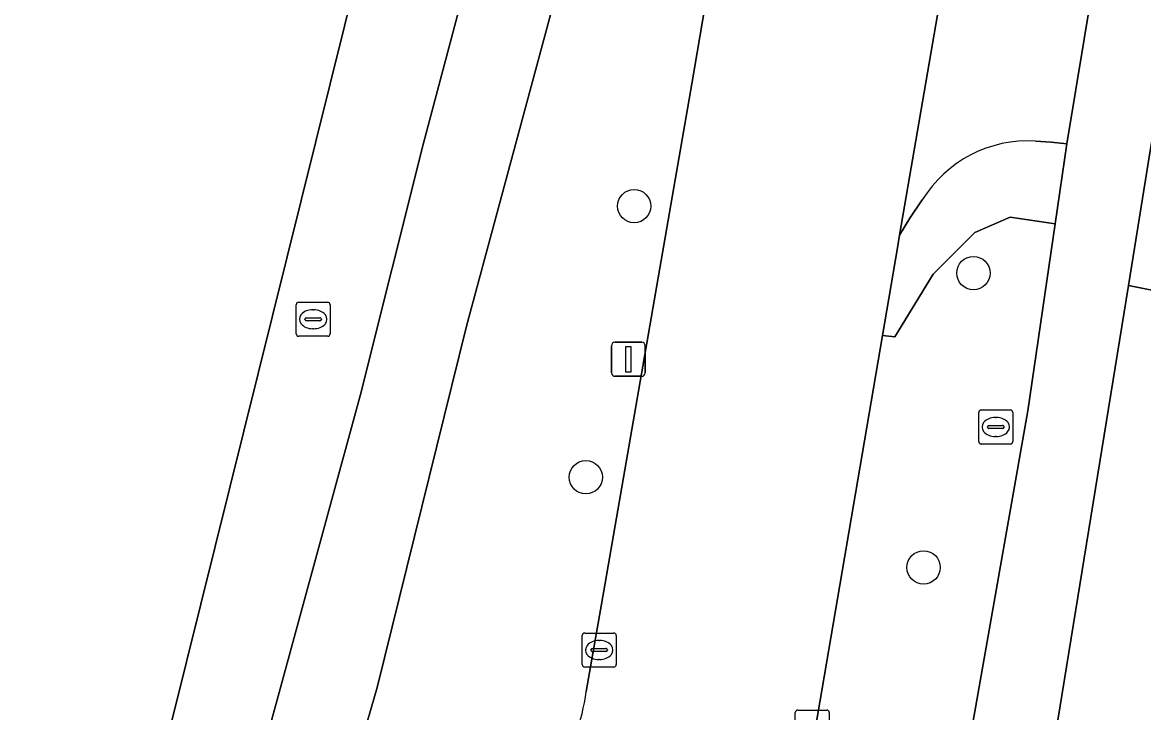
# Model space of a CAD drawing. Extents: x 156141 to 158132, y 385651 to 388333.
# Drawn here: x 156327.12 to 156360.06, y 386552.49 to 386572.77 of the extents above; entities that cross this region are included whole.
import ezdxf

# ---------------------------------------------------------------- set-up
doc = ezdxf.new("R2010")
doc.units = 0
for name, color, linetype in [('IMGEO_Berm_groen', 7, 'Continuous'), ('IMGEO_Berm_open', 7, 'Continuous'), ('IMGEO_Boom', 7, 'Continuous'), ('IMGEO_Bouwland', 7, 'Continuous'), ('IMGEO_Fietspad_gesloten', 7, 'Continuous'), ('IMGEO_Groenvoorziening', 7, 'Continuous'), ('IMGEO_Kolk', 7, 'Continuous'), ('IMGEO_Lichtmast', 7, 'Continuous'), ('IMGEO_Rijbaan_lokaal_gesloten', 7, 'Continuous'), ('IMGEO_Rijbaan_lokaal_open', 7, 'Continuous'), ('IMGEO_Rioolput', 7, 'Continuous')]:
    doc.layers.add(name, color=color, linetype=linetype)

msp = doc.modelspace()

# ---------------------------------------------------------------- linework, layer by layer
at = {"layer": 'IMGEO_Berm_groen'}
for points in [[(156350.987, 386628.45), (156359.899, 386681.019), (156358.914, 386681.214), (156356.118, 386665.332), (156348.768, 386626.891), (156344.27, 386606.243), (156337.845, 386577.757), (156327.718, 386536.986), (156329.08, 386536.913), (156329.901, 386538.856), (156331.742, 386543.951), (156334.06, 386550.854), (156337.052, 386561.839), (156338.908, 386569.228), (156341.252, 386578.081), (156343.943, 386590.004), (156348.163, 386611.714)], [(156343.685, 386553.103), (156344.204, 386556.07), (156346.788, 386570.974), (156348.646, 386581.912), (156350.84, 386594.689), (156355.222, 386620.708), (156358.486, 386640.111), (156360.809, 386654.165), (156363.553, 386670.315), (156364.774, 386677.704), (156365.172, 386680.123)], [(156349.091, 386602.946), (156345.785, 386586.473), (156343.345, 386575.628), (156340.168, 386563.844), (156337.544, 386553.22), (156335.398, 386545.822), (156335.409, 386545.496), (156335.59, 386545.293), (156335.942, 386545.234), (156336.298, 386545.32), (156340.887, 386548.524)], [(156356.663, 386561.356), (156357.464, 386566.853), (156356.139, 386567.05), (156355.103, 386566.601), (156353.878, 386565.376), (156352.756, 386563.529), (156352.39, 386563.567), (156350.22, 386550.841)], [(156351.166, 386547.177), (156351.908, 386546.133), (156352.234, 386545.713), (156353.12, 386544.854), (156353.548, 386544.638), (156353.91, 386544.661), (156354.117, 386544.788), (156354.24, 386545.154), (156354.742, 386549.567), (156354.926, 386551.515), (156356.663, 386561.356)]]:
    msp.add_lwpolyline(points, dxfattribs=at)
msp.add_arc((156337.044, 386554.026), 6.705, 340.8052, 352.0918, dxfattribs=at)
at = {"layer": 'IMGEO_Berm_open'}
for points in [[(156356.139, 386567.05), (156357.464, 386566.853), (156357.806, 386569.203), (156357.346, 386569.254), (156356.887, 386569.287)], [(156353.562, 386567.56), (156353.196, 386567.017), (156352.893, 386566.519), (156352.829, 386566.144), (156352.39, 386563.567), (156352.756, 386563.529), (156353.878, 386565.376), (156355.103, 386566.601), (156356.139, 386567.05)]]:
    msp.add_lwpolyline(points, dxfattribs=at)
msp.add_arc((156356.675, 386565.631), 3.662, 86.6757, 148.2189, dxfattribs=at)
at = {"layer": 'IMGEO_Boom'}
for centre in [(156345.096, 386567.375), (156355.064, 386565.407), (156343.674, 386559.405), (156353.601, 386556.754)]:
    msp.add_circle(centre, 0.489, dxfattribs=at)
at = {"layer": 'IMGEO_Bouwland'}
msp.add_lwpolyline([(156298.424, 386578.759), (156299.096, 386571.593), (156300.523, 386561.055), (156301.816, 386553.654), (156301.952, 386551.718), (156300.78, 386542.538), (156302.98, 386534.895), (156309.604, 386537.043), (156314.236, 386537.081), (156327.718, 386536.986), (156337.845, 386577.757)], dxfattribs=at)
at = {"layer": 'IMGEO_Fietspad_gesloten'}
for points in [[(156377.323, 386685.122), (156376.063, 386677.545), (156374.013, 386665.695), (156359.068, 386576.796), (156358.828, 386575.366), (156357.806, 386569.203), (156357.464, 386566.853), (156356.663, 386561.356), (156354.926, 386551.515), (156354.742, 386549.567), (156354.24, 386545.154), (156354.117, 386544.788), (156353.91, 386544.661), (156353.548, 386544.638), (156353.12, 386544.854), (156352.234, 386545.713), (156351.908, 386546.133), (156351.166, 386547.177)], [(156348.163, 386611.714), (156343.943, 386590.004), (156341.252, 386578.081), (156338.908, 386569.228), (156337.052, 386561.839), (156334.06, 386550.854), (156331.742, 386543.951), (156329.901, 386538.856), (156329.08, 386536.913), (156328.367, 386535.225), (156326.447, 386529.996), (156325.935, 386528.385), (156324.936, 386524.744), (156324.596, 386523.924)], [(156340.168, 386563.844), (156343.345, 386575.628), (156345.785, 386586.473), (156349.091, 386602.946)], [(156354.073, 386509.747), (156356.287, 386537.702), (156357.345, 386551.055), (156359.618, 386565.043), (156360.26, 386568.995), (156361.284, 386575.046)], [(156340.887, 386548.524), (156336.298, 386545.32), (156335.942, 386545.234), (156335.59, 386545.293), (156335.409, 386545.496), (156335.398, 386545.822), (156337.544, 386553.22), (156340.168, 386563.844)]]:
    msp.add_lwpolyline(points, dxfattribs=at)
at = {"layer": 'IMGEO_Groenvoorziening'}
msp.add_lwpolyline([(156371.972, 386566.791), (156368.498, 386567.445), (156366.532, 386567.815), (156360.26, 386568.995), (156359.618, 386565.043), (156362.674, 386564.432), (156371.246, 386562.717)], close=True, dxfattribs=at)
msp.add_lwpolyline([(156360.32, 386551.214), (156362.674, 386564.432), (156359.618, 386565.043), (156357.345, 386551.055), (156356.287, 386537.702), (156354.073, 386509.747), (156354.915, 386509.471), (156355.104, 386509.409), (156361.34, 386507.274), (156366.417, 386509.941), (156365.248, 386539.688)], dxfattribs=at)
at = {"layer": 'IMGEO_Kolk'}
for p, q in [((156343.567, 386553.9), (156343.567, 386554.752)), ((156343.642, 386554.826), (156344.494, 386554.826)), ((156344.055, 386554.606), (156344.08, 386554.606)), ((156344.568, 386554.752), (156344.568, 386553.9)), ((156343.826, 386554.32), (156343.826, 386554.332)), ((156344.264, 386554.283), (156343.866, 386554.283)), ((156343.869, 386554.369), (156344.267, 386554.369)), ((156344.31, 386554.332), (156344.31, 386554.32)), ((156344.078, 386554.046), (156344.053, 386554.046)), ((156344.494, 386553.826), (156343.642, 386553.826)), ((156349.828, 386551.635), (156349.828, 386552.487)), ((156349.903, 386552.561), (156350.755, 386552.561)), ((156350.829, 386552.487), (156350.829, 386551.635))]:
    msp.add_line(p, q, dxfattribs=at)
for points in [[(156343.567, 386553.9), (156343.567, 386554.752)], [(156343.642, 386554.826), (156344.494, 386554.826)], [(156344.568, 386554.752), (156344.568, 386553.9)], [(156344.494, 386553.826), (156343.642, 386553.826)], [(156349.828, 386551.635), (156349.828, 386552.487)], [(156349.903, 386552.561), (156350.755, 386552.561)], [(156350.829, 386552.487), (156350.829, 386551.635)]]:
    msp.add_lwpolyline(points, dxfattribs=at)
for centre, radius, start, end in [((156343.644, 386554.75), 0.0765, 91.552, 178.448), ((156343.644, 386554.75), 0.0765, 91.552, 178.448), ((156344.492, 386554.75), 0.0765, 1.552, 88.448), ((156344.492, 386554.75), 0.0765, 1.552, 88.448), ((156343.866, 386554.329), 0.0403, 85.8775, 175.7526), ((156343.863, 386554.319), 0.0366, 178.938, 274.7102), ((156344.267, 386554.326), 0.043, 264.8664, 352.4533), ((156344.271, 386554.331), 0.0386, 1.7309, 96.639), ((156343.644, 386553.902), 0.0765, 181.552, 268.448), ((156343.644, 386553.902), 0.0765, 181.552, 268.448), ((156344.492, 386553.902), 0.0765, 271.552, 358.448), ((156344.492, 386553.902), 0.0765, 271.552, 358.448), ((156349.905, 386552.485), 0.0765, 91.552, 178.448), ((156349.905, 386552.485), 0.0765, 91.552, 178.448), ((156350.753, 386552.485), 0.0765, 1.552, 88.448), ((156350.753, 386552.485), 0.0765, 1.552, 88.448)]:
    msp.add_arc(centre, radius, start, end, dxfattribs=at)
for centre, major_axis, ratio, start_param, end_param in [((156344.054, 386554.326), (-0.387, 0.002), 0.722429, 4.712389, 7.853982), ((156344.079, 386554.326), (-0.39, 0.002), 0.717154, 1.570796, 4.712389)]:
    msp.add_ellipse(centre, major_axis=major_axis, ratio=ratio, start_param=start_param, end_param=end_param, dxfattribs=at)
at = {"layer": 'IMGEO_Lichtmast'}
for p, q in [((156344.428, 386562.472), (156344.428, 386563.272)), ((156344.428, 386563.272), (156344.428, 386562.472)), ((156344.528, 386563.372), (156345.318, 386563.372)), ((156345.318, 386563.372), (156344.528, 386563.372)), ((156345.418, 386563.272), (156345.418, 386562.472)), ((156345.418, 386562.472), (156345.418, 386563.272)), ((156345.318, 386562.372), (156344.528, 386562.372)), ((156344.528, 386562.372), (156345.318, 386562.372))]:
    msp.add_line(p, q, dxfattribs=at)
msp.add_lwpolyline([(156344.848, 386563.247), (156344.998, 386563.247), (156344.998, 386562.497), (156344.848, 386562.497), (156344.848, 386563.247)], dxfattribs=at)
for centre, start, end in [((156344.528, 386563.272), 90, 180), ((156344.528, 386563.272), 90, 180), ((156345.318, 386563.272), 0, 90), ((156345.318, 386563.272), 360, 90), ((156344.528, 386562.472), 180, 270), ((156344.528, 386562.472), 180, 270), ((156345.318, 386562.472), 270, 0), ((156345.318, 386562.472), 270, 0)]:
    msp.add_arc(centre, 0.1, start, end, dxfattribs=at)
at = {"layer": 'IMGEO_Rijbaan_lokaal_gesloten'}
for points in [[(156366.226, 386686.353), (156365.933, 386684.725), (156365.886, 386684.463), (156365.172, 386680.123), (156364.774, 386677.704), (156363.553, 386670.315), (156360.809, 386654.165), (156358.486, 386640.111), (156355.222, 386620.708), (156350.84, 386594.689), (156348.646, 386581.912), (156346.788, 386570.974), (156344.204, 386556.07), (156343.685, 386553.103)], [(156350.22, 386550.841), (156352.39, 386563.567), (156352.829, 386566.144), (156352.893, 386566.519), (156355.014, 386578.858)]]:
    msp.add_lwpolyline(points, dxfattribs=at)
msp.add_arc((156337.044, 386554.026), 6.705, 340.8052, 352.0918, dxfattribs=at)
at = {"layer": 'IMGEO_Rijbaan_lokaal_open'}
for points in [[(156355.014, 386578.858), (156352.893, 386566.519), (156353.196, 386567.017), (156353.562, 386567.56)], [(156356.887, 386569.287), (156357.346, 386569.254), (156357.806, 386569.203), (156358.828, 386575.366)]]:
    msp.add_lwpolyline(points, dxfattribs=at)
msp.add_arc((156356.675, 386565.631), 3.662, 86.6757, 148.2189, dxfattribs=at)
at = {"layer": 'IMGEO_Rioolput'}
for p, q in [((156335.162, 386563.624), (156335.162, 386564.476)), ((156335.237, 386564.55), (156336.089, 386564.55)), ((156336.163, 386564.476), (156336.163, 386563.624)), ((156335.65, 386564.33), (156335.675, 386564.33)), ((156335.421, 386564.044), (156335.421, 386564.056)), ((156335.859, 386564.007), (156335.461, 386564.007)), ((156335.464, 386564.093), (156335.862, 386564.093)), ((156335.905, 386564.056), (156335.905, 386564.044)), ((156336.089, 386563.55), (156335.237, 386563.55)), ((156335.673, 386563.77), (156335.648, 386563.77)), ((156355.221, 386560.456), (156355.221, 386561.308)), ((156355.296, 386561.382), (156356.148, 386561.382)), ((156355.709, 386561.162), (156355.734, 386561.162)), ((156356.222, 386561.308), (156356.222, 386560.456)), ((156355.48, 386560.876), (156355.48, 386560.888)), ((156355.918, 386560.839), (156355.52, 386560.839)), ((156355.523, 386560.925), (156355.921, 386560.925)), ((156355.964, 386560.888), (156355.964, 386560.876)), ((156355.732, 386560.602), (156355.707, 386560.602)), ((156356.148, 386560.382), (156355.296, 386560.382))]:
    msp.add_line(p, q, dxfattribs=at)
for points in [[(156335.162, 386563.624), (156335.162, 386564.476)], [(156335.237, 386564.55), (156336.089, 386564.55)], [(156336.163, 386564.476), (156336.163, 386563.624)], [(156336.089, 386563.55), (156335.237, 386563.55)], [(156355.221, 386560.456), (156355.221, 386561.308)], [(156355.296, 386561.382), (156356.148, 386561.382)], [(156356.222, 386561.308), (156356.222, 386560.456)], [(156356.148, 386560.382), (156355.296, 386560.382)]]:
    msp.add_lwpolyline(points, dxfattribs=at)
for centre, radius, start, end in [((156335.239, 386564.474), 0.0765, 91.552, 178.448), ((156335.239, 386564.474), 0.0765, 91.552, 178.448), ((156336.087, 386564.474), 0.0765, 1.552, 88.448), ((156336.087, 386564.474), 0.0765, 1.552, 88.448), ((156335.461, 386564.053), 0.0403, 85.8775, 175.7526), ((156335.458, 386564.043), 0.0366, 178.938, 274.7102), ((156335.862, 386564.05), 0.043, 264.8664, 352.4533), ((156335.866, 386564.055), 0.0386, 1.7309, 96.639), ((156335.239, 386563.626), 0.0765, 181.552, 268.448), ((156335.239, 386563.626), 0.0765, 181.552, 268.448), ((156336.087, 386563.626), 0.0765, 271.552, 358.448), ((156336.087, 386563.626), 0.0765, 271.552, 358.448), ((156355.298, 386561.306), 0.0765, 91.552, 178.448), ((156355.298, 386561.306), 0.0765, 91.552, 178.448), ((156356.146, 386561.306), 0.0765, 1.552, 88.448), ((156356.146, 386561.306), 0.0765, 1.552, 88.448), ((156355.52, 386560.885), 0.0403, 85.8775, 175.7526), ((156355.517, 386560.875), 0.0366, 178.938, 274.7102), ((156355.921, 386560.882), 0.043, 264.8664, 352.4533), ((156355.925, 386560.887), 0.0386, 1.7309, 96.639), ((156355.298, 386560.458), 0.0765, 181.552, 268.448), ((156355.298, 386560.458), 0.0765, 181.552, 268.448), ((156356.146, 386560.458), 0.0765, 271.552, 358.448), ((156356.146, 386560.458), 0.0765, 271.552, 358.448)]:
    msp.add_arc(centre, radius, start, end, dxfattribs=at)
for centre, major_axis, ratio, start_param, end_param in [((156335.649, 386564.05), (-0.387, 0.002), 0.722429, 4.712389, 7.853982), ((156335.674, 386564.05), (-0.39, 0.002), 0.717154, 1.570796, 4.712389), ((156355.708, 386560.882), (-0.387, 0.002), 0.722429, 4.712389, 7.853982), ((156355.733, 386560.882), (-0.39, 0.002), 0.717154, 1.570796, 4.712389)]:
    msp.add_ellipse(centre, major_axis=major_axis, ratio=ratio, start_param=start_param, end_param=end_param, dxfattribs=at)

doc.saveas('drawing.dxf')
